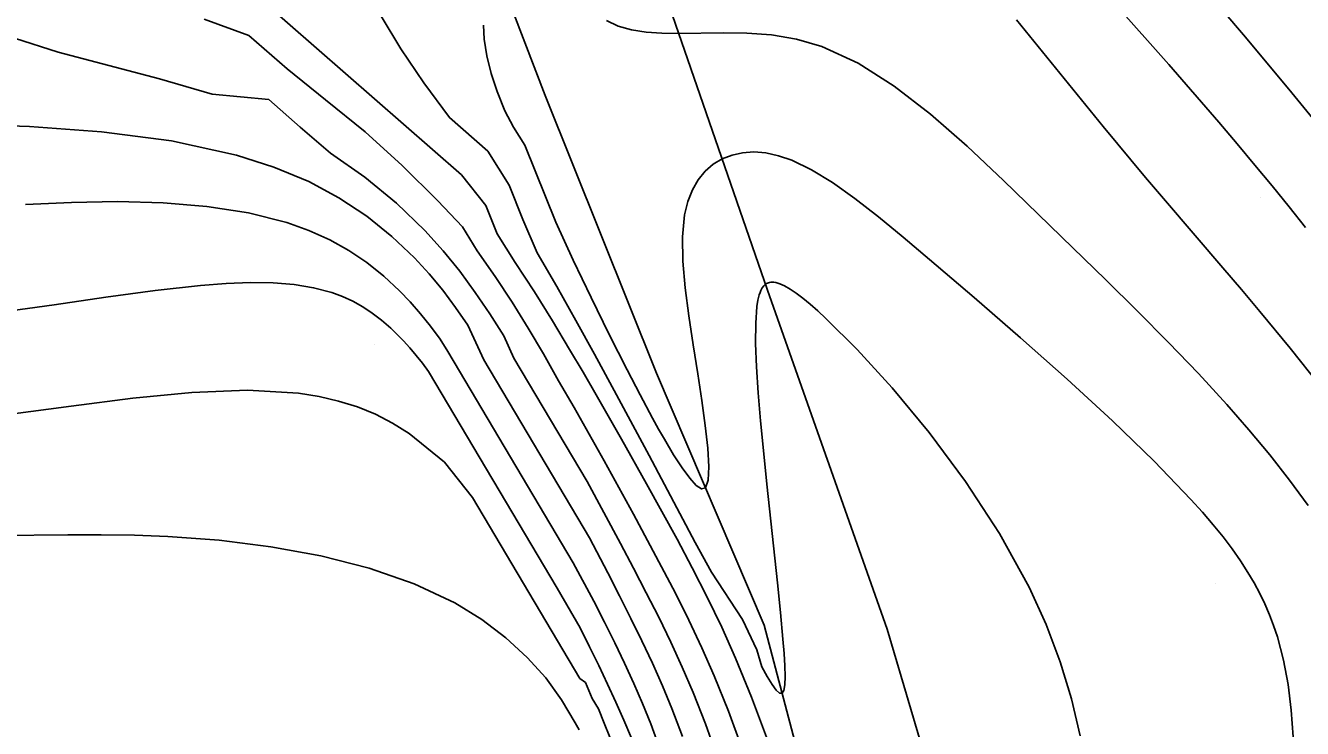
# Model space of a CAD drawing. Extents: x 2356077 to 2359823, y 225951 to 227822.
# Drawn here: x 2356629.3 to 2356687.5, y 227711.2 to 227743.2 of the extents above; entities that cross this region are included whole.
import ezdxf

# ---------------------------------------------------------------- set-up
doc = ezdxf.new("R2010")
doc.units = 0
for name, color, linetype in [('DTM Contours Major', 7, 'Continuous'), ('DTM Contours Minor', 7, 'Continuous'), ('PH Exist DTM Breakline', 7, 'Continuous'), ('PH Exist DTM Point', 7, 'Continuous')]:
    doc.layers.add(name, color=color, linetype=linetype)

msp = doc.modelspace()

# ---------------------------------------------------------------- linework, layer by layer
at = {"layer": 'DTM Contours Major'}
for points in [[(2356682.786, 227745.264), (2356684.946, 227742.724), (2356687.055, 227740.185), (2356689.1, 227737.668)], [(2356645.543, 227743.684), (2356646.434, 227742.182), (2356647.482, 227740.638), (2356648.645, 227739.054), (2356650.396, 227737.521), (2356651.372, 227735.973), (2356652.001, 227734.403), (2356652.648, 227732.894), (2356653.543, 227731.353), (2356654.412, 227729.809), (2356655.26, 227728.271), (2356656.264, 227726.423), (2356657.752, 227723.644), (2356659.848, 227719.689), (2356660.596, 227718.329), (2356662.014, 227716.174), (2356662.664, 227714.798), (2356662.886, 227714.022), (2356663.141, 227713.571), (2356663.363, 227713.213), (2356663.551, 227712.959), (2356663.703, 227712.821), (2356663.818, 227712.814), (2356663.894, 227712.944), (2356663.937, 227713.203), (2356663.95, 227713.579), (2356663.937, 227714.059), (2356663.903, 227714.631), (2356663.852, 227715.284), (2356663.742, 227716.491), (2356663.606, 227717.841), (2356663.124, 227722.351), (2356662.967, 227723.878), (2356662.837, 227725.226), (2356662.729, 227726.505), (2356662.649, 227727.692), (2356662.607, 227728.761), (2356662.611, 227729.688), (2356662.669, 227730.449), (2356662.714, 227730.729), (2356662.742, 227730.855), (2356662.773, 227730.97), (2356662.808, 227731.076), (2356662.847, 227731.171), (2356662.909, 227731.287), (2356662.979, 227731.382), (2356663.018, 227731.421), (2356663.058, 227731.456), (2356663.101, 227731.485), (2356663.146, 227731.508), (2356663.194, 227731.527), (2356663.244, 227731.54), (2356663.297, 227731.548), (2356663.352, 227731.551), (2356663.434, 227731.547), (2356663.522, 227731.532), (2356663.614, 227731.508), (2356663.712, 227731.475), (2356663.815, 227731.432), (2356663.923, 227731.379), (2356664.177, 227731.234), (2356664.455, 227731.047), (2356664.759, 227730.818), (2356665.087, 227730.55), (2356665.439, 227730.244), (2356665.815, 227729.9), (2356667.239, 227728.488), (2356668.837, 227726.735), (2356670.515, 227724.706), (2356672.178, 227722.47), (2356673.733, 227720.093), (2356675.085, 227717.642), (2356675.855, 227715.945), (2356676.492, 227714.249), (2356677.003, 227712.558), (2356677.398, 227710.876)], [(2356629.318, 227735.085), (2356631.413, 227735.19), (2356633.518, 227735.223), (2356635.592, 227735.165), (2356637.596, 227734.999), (2356639.489, 227734.706), (2356641.231, 227734.269), (2356642.246, 227733.908), (2356643.19, 227733.482), (2356644.068, 227732.993), (2356644.888, 227732.441), (2356645.655, 227731.829), (2356646.376, 227731.157), (2356646.858, 227730.65), (2356647.324, 227730.115), (2356647.779, 227729.55), (2356648.226, 227728.957), (2356648.579, 227728.386), (2356654.291, 227718.759), (2356655.234, 227717.015), (2356655.722, 227716.052), (2356656.189, 227715.109), (2356656.633, 227714.179), (2356657.054, 227713.258), (2356657.451, 227712.339), (2356657.825, 227711.416), (2356658.247, 227710.282)]]:
    msp.add_lwpolyline(points, dxfattribs=at)
at = {"layer": 'DTM Contours Minor'}
for points in [[(2356637.3, 227746.856), (2356649.203, 227736.438), (2356650.301, 227735.042), (2356650.819, 227733.75), (2356651.643, 227732.444), (2356652.529, 227731.106), (2356653.353, 227729.786), (2356654.13, 227728.489), (2356654.741, 227727.448), (2356655.334, 227726.422), (2356656.489, 227724.393), (2356657.631, 227722.357), (2356658.328, 227721.105), (2356659.028, 227719.83), (2356659.721, 227718.528), (2356660.402, 227717.194), (2356661.064, 227715.823), (2356661.698, 227714.411), (2356662.425, 227712.637), (2356663.1, 227710.816)], [(2356678.992, 227744.223), (2356681.441, 227741.469), (2356683.723, 227738.843), (2356684.562, 227737.856), (2356685.371, 227736.89), (2356686.157, 227735.938), (2356686.925, 227734.993), (2356687.681, 227734.049)], [(2356637.474, 227743.54), (2356639.511, 227742.793), (2356641.244, 227741.277), (2356643, 227739.856), (2356644.801, 227738.409), (2356646.498, 227736.874), (2356648.113, 227735.266), (2356649.246, 227734.07), (2356649.917, 227732.975), (2356650.741, 227731.808), (2356651.51, 227730.635), (2356652.235, 227729.46), (2356652.931, 227728.287), (2356653.616, 227727.05), (2356654.334, 227725.84), (2356655.022, 227724.625), (2356655.697, 227723.408), (2356657.033, 227720.972), (2356657.68, 227719.782), (2356658.321, 227718.583), (2356658.951, 227717.371), (2356659.565, 227716.139), (2356660.158, 227714.884), (2356660.723, 227713.601), (2356661.368, 227712), (2356661.964, 227710.365)], [(2356650.199, 227743.264), (2356650.23, 227742.626), (2356650.349, 227741.863), (2356650.553, 227741.069), (2356650.831, 227740.236), (2356651.176, 227739.356), (2356651.57, 227738.621), (2356652.085, 227737.796), (2356653.495, 227734.281), (2356654.286, 227732.561), (2356655.108, 227730.851), (2356655.935, 227729.169), (2356656.748, 227727.554), (2356657.339, 227726.414), (2356657.908, 227725.352), (2356658.183, 227724.857), (2356658.45, 227724.388), (2356658.867, 227723.687), (2356659.254, 227723.086), (2356659.602, 227722.611), (2356659.902, 227722.284), (2356660.145, 227722.131), (2356660.324, 227722.177), (2356660.445, 227722.519), (2356660.473, 227723.141), (2356660.423, 227723.99), (2356660.311, 227725.013), (2356660.154, 227726.16), (2356659.968, 227727.379), (2356659.757, 227728.7), (2356659.556, 227730.015), (2356659.392, 227731.293), (2356659.289, 227732.505), (2356659.273, 227733.622), (2356659.369, 227734.615), (2356659.514, 227735.223), (2356659.723, 227735.757), (2356659.989, 227736.218), (2356660.308, 227736.606), (2356660.675, 227736.923), (2356661.084, 227737.17), (2356661.531, 227737.348), (2356662.014, 227737.454), (2356662.53, 227737.486), (2356663.077, 227737.442), (2356663.655, 227737.318), (2356664.26, 227737.111), (2356665.16, 227736.678), (2356666.116, 227736.093), (2356667.129, 227735.373), (2356668.202, 227734.537), (2356669.339, 227733.601), (2356670.542, 227732.584), (2356672.567, 227730.855), (2356674.684, 227729.02), (2356676.812, 227727.129), (2356678.87, 227725.236), (2356680.778, 227723.392), (2356682.455, 227721.649), (2356682.98, 227721.063), (2356683.466, 227720.494), (2356683.916, 227719.938), (2356684.33, 227719.392), (2356684.709, 227718.853), (2356685.054, 227718.319), (2356685.335, 227717.842), (2356685.591, 227717.364), (2356685.824, 227716.882), (2356686.034, 227716.394), (2356686.223, 227715.896), (2356686.392, 227715.386), (2356686.673, 227714.328), (2356686.883, 227713.214), (2356687.028, 227712.045), (2356687.113, 227710.821)], [(2356655.811, 227743.477), (2356656.348, 227743.223), (2356656.951, 227743.05), (2356657.615, 227742.946), (2356658.337, 227742.895), (2356659.111, 227742.884), (2356661.127, 227742.921), (2356662.21, 227742.905), (2356663.328, 227742.819), (2356664.471, 227742.628), (2356665.629, 227742.295), (2356667.275, 227741.54), (2356668.927, 227740.491), (2356670.584, 227739.21), (2356672.245, 227737.756), (2356673.909, 227736.19), (2356677.072, 227733.116), (2356678.556, 227731.667), (2356680.013, 227730.228), (2356681.43, 227728.799), (2356682.792, 227727.382), (2356684.086, 227725.977), (2356685.093, 227724.827), (2356686.046, 227723.681), (2356686.945, 227722.53), (2356687.792, 227721.369)], [(2356674.494, 227743.512), (2356676.474, 227741.077), (2356678.454, 227738.654), (2356680.386, 227736.328), (2356681.293, 227735.259), (2356683.91, 227732.211), (2356684.759, 227731.217), (2356685.601, 227730.216), (2356686.976, 227728.544), (2356688.334, 227726.838)], [(2356628.818, 227742.677), (2356630.812, 227742.04), (2356635.431, 227740.825), (2356637.833, 227740.117), (2356640.418, 227739.873), (2356641.85, 227738.619), (2356643.222, 227737.433), (2356644.796, 227736.335), (2356646.237, 227735.153), (2356647.535, 227733.9), (2356648.357, 227732.987), (2356649.116, 227732.048), (2356649.822, 227731.086), (2356650.488, 227730.102), (2356651.125, 227729.099), (2356651.587, 227728.091), (2356654.924, 227722.462), (2356655.695, 227721.046), (2356656.449, 227719.634), (2356657.043, 227718.512), (2356657.624, 227717.394), (2356658.19, 227716.274), (2356658.737, 227715.147), (2356659.261, 227714.008), (2356659.758, 227712.852), (2356660.323, 227711.417), (2356660.844, 227709.956)], [(2356626.334, 227738.75), (2356629.51, 227738.647), (2356632.78, 227738.411), (2356635.981, 227737.993), (2356638.947, 227737.346), (2356640.649, 227736.795), (2356642.246, 227736.146), (2356643.605, 227735.39), (2356644.878, 227734.554), (2356646.027, 227733.641), (2356647.061, 227732.66), (2356647.723, 227731.935), (2356648.342, 227731.182), (2356648.927, 227730.4), (2356649.486, 227729.591), (2356649.859, 227728.796), (2356650.215, 227728.012), (2356655.032, 227719.896), (2356655.868, 227718.3), (2356656.405, 227717.254), (2356656.924, 227716.223), (2356657.425, 227715.201), (2356657.904, 227714.181), (2356658.36, 227713.157), (2356658.79, 227712.124), (2356659.279, 227710.849)], [(2356628.203, 227730.179), (2356630.633, 227730.522), (2356632.989, 227730.864), (2356635.227, 227731.169), (2356637.303, 227731.4), (2356638.478, 227731.489), (2356639.579, 227731.531), (2356640.608, 227731.518), (2356641.566, 227731.443), (2356642.457, 227731.3), (2356643.282, 227731.081), (2356643.775, 227730.899), (2356644.245, 227730.683), (2356644.697, 227730.431), (2356645.134, 227730.142), (2356645.559, 227729.816), (2356645.976, 227729.451), (2356646.264, 227729.171), (2356646.552, 227728.872), (2356646.839, 227728.552), (2356647.128, 227728.213), (2356647.418, 227727.854), (2356647.699, 227727.485), (2356653.564, 227717.6), (2356654.602, 227715.801), (2356655.042, 227714.926), (2356655.461, 227714.072), (2356655.861, 227713.233), (2356656.241, 227712.405), (2356656.603, 227711.582), (2356656.947, 227710.76)], [(2356628.53, 227725.515), (2356631.405, 227725.9), (2356634.209, 227726.26), (2356636.901, 227726.526), (2356639.437, 227726.625), (2356641.775, 227726.488), (2356642.708, 227726.34), (2356643.599, 227726.132), (2356644.452, 227725.862), (2356645.271, 227725.528), (2356646.059, 227725.126), (2356646.818, 227724.653), (2356648.429, 227723.341), (2356649.7, 227721.729), (2356654.591, 227713.486), (2356654.859, 227713.299), (2356655.153, 227712.581), (2356655.44, 227712.107), (2356655.707, 227711.455), (2356655.956, 227710.811)], [(2356628.169, 227719.997), (2356631.257, 227720.031), (2356632.774, 227720.035), (2356634.288, 227720.014), (2356635.811, 227719.958), (2356638.157, 227719.785), (2356640.5, 227719.495), (2356642.794, 227719.074), (2356644.989, 227718.514), (2356647.038, 227717.803), (2356648.893, 227716.93), (2356650.121, 227716.174), (2356651.218, 227715.341), (2356652.189, 227714.45), (2356653.038, 227713.519), (2356653.756, 227712.508), (2356654.376, 227711.463), (2356654.569, 227711.148)]]:
    msp.add_lwpolyline(points, dxfattribs=at)
at = {"layer": 'PH Exist DTM Breakline'}
for points in [[(2356646.348, 227775.566), (2356645.765, 227764.983), (2356647.573, 227754.253), (2356653.011, 227740.06), (2356658.086, 227727.41), (2356663, 227715.917), (2356666.755, 227701.673), (2356670.375, 227690.08), (2356672.341, 227676.37), (2356671.689, 227662.639), (2356671.468, 227647.955), (2356671.096, 227633), (2356669.566, 227615.85), (2356669.373, 227603.54)], [(2356675.1, 227603.893), (2356675.34, 227623.686), (2356675.345, 227640.819), (2356676.309, 227659.315), (2356677.012, 227675.476), (2356676.236, 227688.525), (2356672.925, 227701.151), (2356668.602, 227715.73), (2356663.15, 227731.19), (2356657.561, 227747.37), (2356654.436, 227757.656), (2356654.35, 227764.463), (2356654.451, 227772.649)]]:
    msp.add_lwpolyline(points, dxfattribs=at)
at = {"layer": 'PH Exist DTM Point'}
for p, q in [((2356685.623, 227735.416), (2356685.623, 227735.416)), ((2356645.243, 227728.727), (2356645.243, 227728.727)), ((2356683.575, 227717.823), (2356683.575, 227717.823))]:
    msp.add_line(p, q, dxfattribs=at)

doc.saveas('drawing.dxf')
